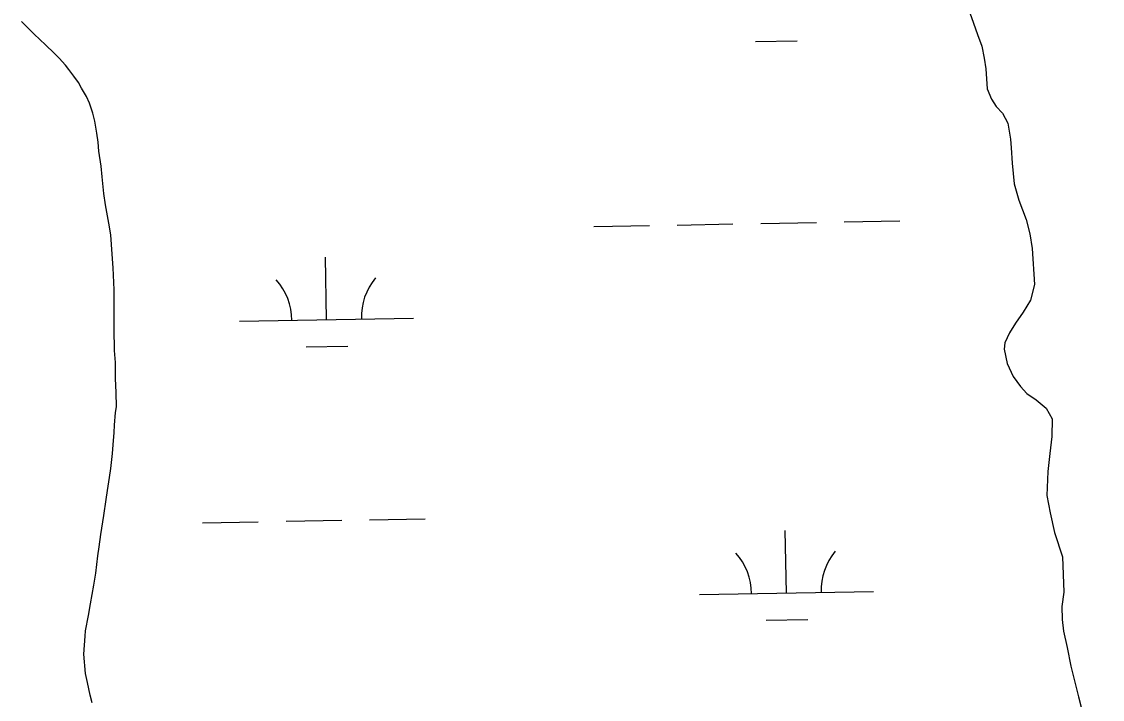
# Model space of a CAD drawing. Extents: x 3925854 to 3964121, y 224593 to 250589.
# Drawn here: x 3958376 to 3958997, y 231688 to 232077 of the extents above; entities that cross this region are included whole.
import ezdxf

# ---------------------------------------------------------------- set-up
doc = ezdxf.new("R2010")
doc.units = 0
doc.layers.add('V-TOPO-SHOR', color=7, linetype='Continuous')
doc.layers.add('V-WETL-SWMP', color=7, linetype='Continuous')

msp = doc.modelspace()

# ---------------------------------------------------------------- linework, layer by layer
at = {"layer": 'V-TOPO-SHOR'}
for points in [[(3958920.849, 232082.179), (3958922.807, 232076.217), (3958925.199, 232069.813), (3958927.593, 232063.04), (3958929.029, 232056.126), (3958929.957, 232050.097), (3958930.708, 232038.556), (3958933.178, 232032.519), (3958935.951, 232028.39), (3958939.607, 232024.478), (3958942.519, 232018.805), (3958944.092, 232009.538), (3958944.434, 232004.615), (3958945.126, 231995.866), (3958946.173, 231983.957), (3958948.847, 231974.612), (3958953.13, 231963.421), (3958955.221, 231955.18), (3958956.648, 231946.724), (3958957.873, 231926.144), (3958955.7, 231917.114), (3958951.477, 231910.079)], [(3958428.356, 231935.704), (3958427.74, 231943.474), (3958426.914, 231954.547), (3958425.718, 231961.345), (3958423.924, 231971.833), (3958422.925, 231978.435), (3958421.911, 231987.954), (3958421.301, 231994.17), (3958420.099, 232002.716), (3958419.687, 232007.961), (3958418.888, 232013.012), (3958417.69, 232020.001), (3958416.507, 232024.466), (3958414.733, 232030.291), (3958412.966, 232034.17), (3958410.031, 232038.821), (3958408.267, 232042.118), (3958405.726, 232045.798), (3958402.793, 232049.673), (3958400.839, 232052.192), (3958397.325, 232056.063), (3958394.396, 232058.965), (3958389.321, 232063.802), (3958382.882, 232069.993), (3958378.393, 232074.443), (3958375.659, 232077.153)], [(3958416.222, 231685.723), (3958415.036, 231689.993), (3958413.451, 231697.372), (3958412.456, 231702.42), (3958411.436, 231713.688), (3958412.169, 231723.992), (3958412.349, 231727.101), (3958414.061, 231735.854), (3958415.198, 231742.467), (3958417.094, 231753.358), (3958418.231, 231760.166), (3958419.55, 231770.082), (3958420.304, 231775.333), (3958421.246, 231782.333), (3958422.947, 231793.224), (3958424.266, 231802.559), (3958425.022, 231807.616), (3958426.157, 231815.199), (3958426.91, 231820.256), (3958427.844, 231829.005), (3958428.213, 231833.865), (3958428.958, 231841.06), (3958429.137, 231845.141), (3958429.687, 231852.528), (3958430.257, 231855.836), (3958430.025, 231863.997), (3958429.603, 231871.964), (3958429.563, 231881.29), (3958429.145, 231888.092), (3958428.897, 231900.529), (3958428.838, 231914.132), (3958428.799, 231923.072), (3958428.356, 231935.704)], [(3958951.477, 231910.079), (3958947.039, 231903.929), (3958943.631, 231898.287), (3958940.811, 231892.569), (3958940.426, 231888.897), (3958942.15, 231880.658), (3958945.716, 231873.219), (3958949.804, 231867.395), (3958953.531, 231863.407), (3958958.805, 231859.782), (3958964.66, 231854.904), (3958968.084, 231848.934), (3958967.89, 231838.723), (3958966.741, 231829.028), (3958965.588, 231818.599), (3958965.082, 231804.714), (3958966.87, 231794.785), (3958969.462, 231783.603), (3958974.023, 231769.543), (3958974.734, 231749.186), (3958973.741, 231741.033), (3958973.778, 231733.537), (3958974.627, 231726.775), (3958976.641, 231717.358), (3958978.793, 231706.692), (3958983.192, 231689.182), (3958996.963, 231634.076)]]:
    msp.add_lwpolyline(points, dxfattribs=at)
at = {"layer": 'V-WETL-SWMP'}
for p, q in [((3958920.85, 232082.179), (3958922.806, 232076.218)), ((3958378.393, 232074.444), (3958375.66, 232077.153)), ((3958922.806, 232076.218), (3958925.2, 232069.813)), ((3958382.882, 232069.993), (3958378.393, 232074.444)), ((3958389.322, 232063.802), (3958382.882, 232069.993)), ((3958925.2, 232069.813), (3958927.593, 232063.041)), ((3958394.396, 232058.965), (3958389.322, 232063.802)), ((3958797.538, 232065.735), (3958821.534, 232066.171)), ((3958397.324, 232056.063), (3958394.396, 232058.965)), ((3958927.593, 232063.041), (3958929.029, 232056.127)), ((3958400.839, 232052.191), (3958397.324, 232056.063)), ((3958402.793, 232049.673), (3958400.839, 232052.191)), ((3958929.029, 232056.127), (3958929.956, 232050.097)), ((3958405.725, 232045.799), (3958402.793, 232049.673)), ((3958408.267, 232042.117), (3958405.725, 232045.799)), ((3958929.956, 232050.097), (3958930.709, 232038.556)), ((3958410.031, 232038.821), (3958408.267, 232042.117)), ((3958412.966, 232034.169), (3958410.031, 232038.821)), ((3958930.709, 232038.556), (3958933.178, 232032.519)), ((3958414.732, 232030.29), (3958412.966, 232034.169)), ((3958933.178, 232032.519), (3958935.951, 232028.39)), ((3958416.506, 232024.467), (3958414.732, 232030.29)), ((3958935.951, 232028.39), (3958939.606, 232024.478)), ((3958417.691, 232020.002), (3958416.506, 232024.467)), ((3958418.888, 232013.011), (3958417.691, 232020.002)), ((3958939.606, 232024.478), (3958942.518, 232018.806)), ((3958942.518, 232018.806), (3958944.091, 232009.539)), ((3958419.687, 232007.962), (3958418.888, 232013.011)), ((3958420.098, 232002.716), (3958419.687, 232007.962)), ((3958944.091, 232009.539), (3958944.434, 232004.614)), ((3958421.301, 231994.17), (3958420.098, 232002.716)), ((3958944.434, 232004.614), (3958945.127, 231995.866)), ((3958945.127, 231995.866), (3958946.173, 231983.957)), ((3958421.911, 231987.954), (3958421.301, 231994.17)), ((3958422.924, 231978.435), (3958421.911, 231987.954)), ((3958946.173, 231983.957), (3958948.847, 231974.612)), ((3958423.924, 231971.832), (3958422.924, 231978.435)), ((3958425.719, 231961.345), (3958423.924, 231971.832)), ((3958948.847, 231974.612), (3958953.129, 231963.422)), ((3958426.914, 231954.548), (3958425.719, 231961.345)), ((3958704.612, 231959.388), (3958736.607, 231959.97)), ((3958752.604, 231960.261), (3958784.599, 231960.842)), ((3958800.596, 231961.133), (3958832.591, 231961.715)), ((3958848.588, 231962.006), (3958880.583, 231962.588)), ((3958953.129, 231963.422), (3958955.22, 231955.181)), ((3958427.739, 231943.474), (3958426.914, 231954.548)), ((3958955.22, 231955.181), (3958956.649, 231946.724)), ((3958956.649, 231946.724), (3958957.873, 231926.143)), ((3958428.356, 231935.703), (3958427.739, 231943.474)), ((3958550.968, 231905.844), (3958550.313, 231941.838)), ((3958428.799, 231923.072), (3958428.356, 231935.703)), ((3958428.838, 231914.133), (3958428.799, 231923.072)), ((3958957.873, 231926.143), (3958955.699, 231917.114)), ((3958955.699, 231917.114), (3958951.477, 231910.08)), ((3958428.897, 231900.529), (3958428.838, 231914.133)), ((3958951.477, 231910.08), (3958947.038, 231903.929)), ((3958500.976, 231904.935), (3958600.96, 231906.753)), ((3958947.038, 231903.929), (3958943.631, 231898.287)), ((3958429.145, 231888.092), (3958428.897, 231900.529)), ((3958943.631, 231898.287), (3958940.811, 231892.569)), ((3958539.25, 231890.197), (3958563.246, 231890.634)), ((3958940.811, 231892.569), (3958940.426, 231888.896)), ((3958429.563, 231881.291), (3958429.145, 231888.092)), ((3958940.426, 231888.896), (3958942.15, 231880.658)), ((3958429.603, 231871.963), (3958429.563, 231881.291)), ((3958942.15, 231880.658), (3958945.715, 231873.219)), ((3958430.026, 231863.997), (3958429.603, 231871.963)), ((3958945.715, 231873.219), (3958949.803, 231867.394)), ((3958949.803, 231867.394), (3958953.531, 231863.408)), ((3958430.256, 231855.835), (3958430.026, 231863.997)), ((3958953.531, 231863.408), (3958958.805, 231859.782)), ((3958958.805, 231859.782), (3958964.66, 231854.904)), ((3958429.136, 231845.141), (3958429.687, 231852.529)), ((3958429.687, 231852.529), (3958430.256, 231855.835)), ((3958964.66, 231854.904), (3958968.085, 231848.935)), ((3958968.085, 231848.935), (3958967.889, 231838.722)), ((3958428.213, 231833.865), (3958428.959, 231841.059)), ((3958428.959, 231841.059), (3958429.136, 231845.141)), ((3958427.845, 231829.005), (3958428.213, 231833.865)), ((3958967.889, 231838.722), (3958966.74, 231829.028)), ((3958426.911, 231820.256), (3958427.845, 231829.005)), ((3958966.74, 231829.028), (3958965.588, 231818.599)), ((3958425.023, 231807.615), (3958426.156, 231815.199)), ((3958426.156, 231815.199), (3958426.911, 231820.256)), ((3958965.588, 231818.599), (3958965.081, 231804.713)), ((3958422.947, 231793.225), (3958424.267, 231802.559)), ((3958424.267, 231802.559), (3958425.023, 231807.615)), ((3958965.081, 231804.713), (3958966.87, 231794.784)), ((3958421.245, 231782.334), (3958422.947, 231793.225)), ((3958527.663, 231789.969), (3958559.657, 231790.551)), ((3958575.655, 231790.842), (3958607.649, 231791.424)), ((3958966.87, 231794.784), (3958969.462, 231783.602)), ((3958479.671, 231789.096), (3958511.665, 231789.678)), ((3958815.303, 231748.762), (3958814.649, 231784.756)), ((3958420.304, 231775.333), (3958421.245, 231782.334)), ((3958969.462, 231783.602), (3958974.024, 231769.544)), ((3958419.549, 231770.083), (3958420.304, 231775.333)), ((3958418.231, 231760.166), (3958419.549, 231770.083)), ((3958974.024, 231769.544), (3958974.735, 231749.186)), ((3958417.095, 231753.359), (3958418.231, 231760.166)), ((3958415.198, 231742.467), (3958417.095, 231753.359)), ((3958765.312, 231747.853), (3958865.295, 231749.671)), ((3958974.735, 231749.186), (3958973.741, 231741.034)), ((3958414.061, 231735.854), (3958415.198, 231742.467)), ((3958973.741, 231741.034), (3958973.778, 231733.538)), ((3958412.349, 231727.101), (3958414.061, 231735.854)), ((3958803.586, 231733.115), (3958827.582, 231733.551)), ((3958973.778, 231733.538), (3958974.628, 231726.774)), ((3958411.436, 231713.688), (3958412.169, 231723.991)), ((3958412.169, 231723.991), (3958412.349, 231727.101)), ((3958974.628, 231726.774), (3958976.64, 231717.358)), ((3958976.64, 231717.358), (3958978.793, 231706.693)), ((3958412.456, 231702.42), (3958411.436, 231713.688)), ((3958978.793, 231706.693), (3958983.192, 231689.182)), ((3958413.45, 231697.371), (3958412.456, 231702.42)), ((3958415.036, 231689.993), (3958413.45, 231697.371)), ((3958416.221, 231685.723), (3958415.036, 231689.993)), ((3958983.192, 231689.182), (3958996.963, 231634.077))]:
    msp.add_line(p, q, dxfattribs=at)
for centre, start, end in [((3958495.725, 231905.314), 0.269879, 41.813537), ((3958606.193, 231907.323), 140.269876, 181.813534), ((3958760.061, 231748.232), 0.269879, 41.813537), ((3958870.528, 231750.241), 140.269876, 181.813534)]:
    msp.add_arc(centre, 35.246, start, end, dxfattribs=at)

doc.saveas('drawing.dxf')
